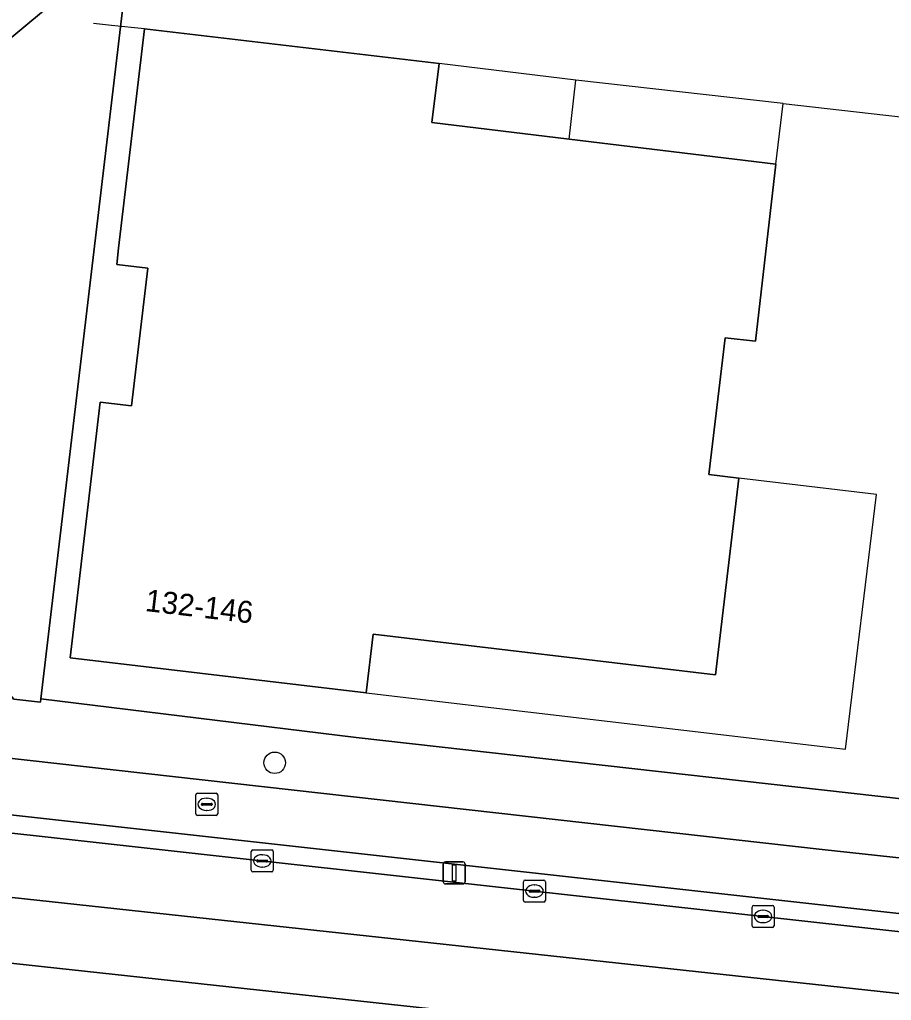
# Model space of a CAD drawing. Extents: x 162026 to 163502, y 387295 to 388169.
# Drawn here: x 162136.06 to 162175.67, y 387430.9 to 387475.47 of the extents above; entities that cross this region are included whole.
import ezdxf

# ---------------------------------------------------------------- set-up
doc = ezdxf.new("R2010")
doc.units = 0
for name, color, linetype in [('IMGEO_Boom', 7, 'Continuous'), ('IMGEO_Erf', 7, 'Continuous'), ('IMGEO_Fietspad_gesloten', 7, 'Continuous'), ('IMGEO_Groenvoorziening', 7, 'Continuous'), ('IMGEO_Hek', 7, 'Continuous'), ('IMGEO_Kolk', 7, 'Continuous'), ('IMGEO_Lichtmast', 7, 'Continuous'), ('IMGEO_Muur', 7, 'Continuous'), ('IMGEO_Pand', 7, 'Continuous'), ('IMGEO_Pand_nummerreeks', 7, 'Continuous'), ('IMGEO_Pand_overbouw', 7, 'Continuous'), ('IMGEO_Rijbaan_lokaal_gesloten', 7, 'Continuous'), ('IMGEO_Rioolput', 7, 'Continuous'), ('IMGEO_Verkeerseiland_open', 7, 'Continuous'), ('IMGEO_Voetpad_open', 7, 'Continuous')]:
    doc.layers.add(name, color=color, linetype=linetype)

msp = doc.modelspace()

# ---------------------------------------------------------------- linework, layer by layer
at = {"layer": 'IMGEO_Boom'}
msp.add_circle((162147.647, 387441.695), 0.489, dxfattribs=at)
at = {"layer": 'IMGEO_Erf'}
msp.add_lwpolyline([(162147.742, 387555.548), (162145.724, 387537.461), (162159.542, 387535.905), (162159.576, 387536.203), (162159.945, 387539.485), (162162.723, 387539.173), (162163.484, 387545.937), (162164.264, 387552.876), (162169.212, 387552.32), (162174.18, 387551.761), (162173.4, 387544.822), (162172.62, 387537.883), (162166.576, 387538.562), (162166.231, 387535.499), (162165.861, 387532.205), (162159.21, 387532.953), (162156.962, 387513.308), (162144.121, 387514.728), (162139.742, 387478.052), (162139.567, 387476.568), (162140.792, 387476.423), (162137.012, 387444.595), (162151.356, 387442.837), (162183.812, 387439.198)], dxfattribs=at)
msp.add_lwpolyline([(162155.126, 387473.467), (162154.785, 387470.797), (162161.034, 387470.036), (162170.425, 387468.895), (162169.494, 387460.851), (162168.114, 387461.011), (162167.382, 387454.793), (162168.743, 387454.634), (162167.678, 387445.688), (162152.124, 387447.543), (162151.803, 387444.868), (162138.346, 387446.458), (162139.72, 387458.079), (162141.141, 387457.912), (162141.877, 387464.169), (162140.466, 387464.336), (162140.554, 387465.081), (162141.733, 387475.056)], close=True, dxfattribs=at)
at = {"layer": 'IMGEO_Fietspad_gesloten'}
for points in [[(162197.751, 387435.824), (162194.116, 387435.97), (162188.258, 387436.351), (162187.055, 387436.451), (162185.523, 387436.555), (162179.508, 387436.995), (162172.524, 387437.752), (162102.95, 387445.564)], [(162098.738, 387443.599), (162099.123, 387443.677), (162100.125, 387443.584), (162100.105, 387443.368), (162114.071, 387441.73), (162182.412, 387434.134), (162182.426, 387434.32), (162183.642, 387434.22), (162200.438, 387433.156), (162206.924, 387432.438), (162210.629, 387432.019), (162214.769, 387431.3)]]:
    msp.add_lwpolyline(points, dxfattribs=at)
at = {"layer": 'IMGEO_Groenvoorziening'}
msp.add_lwpolyline([(162128.773, 387468.927), (162139.742, 387478.052), (162144.121, 387514.728), (162156.962, 387513.308), (162159.21, 387532.953), (162159.542, 387535.905), (162145.724, 387537.461), (162147.742, 387555.548)], dxfattribs=at)
msp.add_lwpolyline([(162140.792, 387476.423), (162139.567, 387476.568), (162139.742, 387478.052), (162128.773, 387468.927), (162129.558, 387468.012), (162130.243, 387467.019), (162130.82, 387465.96), (162131.284, 387464.846), (162131.628, 387463.69), (162131.85, 387462.505), (162131.946, 387461.303), (162131.917, 387460.097), (162131.761, 387458.901), (162131.482, 387457.727), (162131.081, 387456.59), (162130.564, 387455.5), (162129.935, 387454.471), (162129.155, 387453.451), (162128.563, 387452.834), (162129.85, 387451.383), (162131.335, 387449.709), (162135.788, 387444.582), (162137.008, 387444.444), (162137.012, 387444.595)], close=True, dxfattribs=at)
at = {"layer": 'IMGEO_Hek'}
for points in [[(162170.754, 387471.655), (162161.327, 387472.723)], [(162170.425, 387468.895), (162170.754, 387471.655)]]:
    msp.add_lwpolyline(points, dxfattribs=at)
at = {"layer": 'IMGEO_Kolk'}
for p, q in [((162146.583, 387436.808), (162146.583, 387437.66)), ((162146.658, 387437.734), (162147.51, 387437.734)), ((162147.584, 387437.66), (162147.584, 387436.808)), ((162146.842, 387437.228), (162146.842, 387437.24)), ((162147.28, 387437.191), (162146.882, 387437.191)), ((162146.885, 387437.277), (162147.283, 387437.277)), ((162147.071, 387437.514), (162147.096, 387437.514)), ((162147.326, 387437.24), (162147.326, 387437.228)), ((162147.51, 387436.734), (162146.658, 387436.734)), ((162147.094, 387436.954), (162147.069, 387436.954)), ((162158.951, 387435.437), (162158.951, 387436.289)), ((162159.026, 387436.363), (162159.878, 387436.363)), ((162159.952, 387436.289), (162159.952, 387435.437)), ((162159.21, 387435.857), (162159.21, 387435.869)), ((162159.648, 387435.82), (162159.25, 387435.82)), ((162159.253, 387435.906), (162159.651, 387435.906)), ((162159.439, 387436.143), (162159.464, 387436.143)), ((162159.694, 387435.869), (162159.694, 387435.857)), ((162159.878, 387435.363), (162159.026, 387435.363)), ((162159.462, 387435.583), (162159.437, 387435.583)), ((162169.34, 387434.286), (162169.34, 387435.138)), ((162169.415, 387435.212), (162170.267, 387435.212)), ((162169.828, 387434.992), (162169.853, 387434.992)), ((162170.341, 387435.138), (162170.341, 387434.286)), ((162169.599, 387434.706), (162169.599, 387434.718)), ((162170.037, 387434.669), (162169.639, 387434.669)), ((162169.642, 387434.755), (162170.04, 387434.755)), ((162170.083, 387434.718), (162170.083, 387434.706)), ((162170.267, 387434.212), (162169.415, 387434.212)), ((162169.851, 387434.432), (162169.826, 387434.432))]:
    msp.add_line(p, q, dxfattribs=at)
for points in [[(162146.583, 387436.808), (162146.583, 387437.66)], [(162146.658, 387437.734), (162147.51, 387437.734)], [(162147.584, 387437.66), (162147.584, 387436.808)], [(162147.51, 387436.734), (162146.658, 387436.734)], [(162158.951, 387435.437), (162158.951, 387436.289)], [(162159.026, 387436.363), (162159.878, 387436.363)], [(162159.952, 387436.289), (162159.952, 387435.437)], [(162159.878, 387435.363), (162159.026, 387435.363)], [(162169.34, 387434.286), (162169.34, 387435.138)], [(162169.415, 387435.212), (162170.267, 387435.212)], [(162170.341, 387435.138), (162170.341, 387434.286)], [(162170.267, 387434.212), (162169.415, 387434.212)]]:
    msp.add_lwpolyline(points, dxfattribs=at)
for centre, radius, start, end in [((162146.66, 387437.658), 0.0765, 91.552, 178.448), ((162146.66, 387437.658), 0.0765, 91.552, 178.448), ((162147.508, 387437.658), 0.0765, 1.552, 88.448), ((162147.508, 387437.658), 0.0765, 1.552, 88.448), ((162146.882, 387437.237), 0.0403, 85.8775, 175.7526), ((162146.879, 387437.227), 0.0366, 178.938, 274.7102), ((162147.283, 387437.234), 0.043, 264.8664, 352.4533), ((162147.287, 387437.239), 0.0386, 1.7309, 96.639), ((162146.66, 387436.81), 0.0765, 181.552, 268.448), ((162146.66, 387436.81), 0.0765, 181.552, 268.448), ((162147.508, 387436.81), 0.0765, 271.552, 358.448), ((162147.508, 387436.81), 0.0765, 271.552, 358.448), ((162159.028, 387436.287), 0.0765, 91.552, 178.448), ((162159.028, 387436.287), 0.0765, 91.552, 178.448), ((162159.876, 387436.287), 0.0765, 1.552, 88.448), ((162159.876, 387436.287), 0.0765, 1.552, 88.448), ((162159.25, 387435.866), 0.0403, 85.8775, 175.7526), ((162159.247, 387435.856), 0.0366, 178.938, 274.7102), ((162159.651, 387435.863), 0.043, 264.8664, 352.4533), ((162159.655, 387435.868), 0.0386, 1.7309, 96.639), ((162159.028, 387435.439), 0.0765, 181.552, 268.448), ((162159.028, 387435.439), 0.0765, 181.552, 268.448), ((162159.876, 387435.439), 0.0765, 271.552, 358.448), ((162159.876, 387435.439), 0.0765, 271.552, 358.448), ((162169.417, 387435.136), 0.0765, 91.552, 178.448), ((162169.417, 387435.136), 0.0765, 91.552, 178.448), ((162170.265, 387435.136), 0.0765, 1.552, 88.448), ((162170.265, 387435.136), 0.0765, 1.552, 88.448), ((162169.639, 387434.715), 0.0403, 85.8775, 175.7526), ((162169.636, 387434.705), 0.0366, 178.938, 274.7102), ((162170.04, 387434.712), 0.043, 264.8664, 352.4533), ((162170.044, 387434.717), 0.0386, 1.7309, 96.639), ((162169.417, 387434.288), 0.0765, 181.552, 268.448), ((162169.417, 387434.288), 0.0765, 181.552, 268.448), ((162170.265, 387434.288), 0.0765, 271.552, 358.448), ((162170.265, 387434.288), 0.0765, 271.552, 358.448)]:
    msp.add_arc(centre, radius, start, end, dxfattribs=at)
for centre, major_axis, ratio, start_param, end_param in [((162147.07, 387437.234), (-0.387, 0.002), 0.722429, 4.712389, 7.853982), ((162147.095, 387437.234), (-0.39, 0.002), 0.717154, 1.570796, 4.712389), ((162159.438, 387435.863), (-0.387, 0.002), 0.722429, 4.712389, 7.853982), ((162159.463, 387435.863), (-0.39, 0.002), 0.717154, 1.570796, 4.712389), ((162169.827, 387434.712), (-0.387, 0.002), 0.722429, 4.712389, 7.853982), ((162169.852, 387434.712), (-0.39, 0.002), 0.717154, 1.570796, 4.712389)]:
    msp.add_ellipse(centre, major_axis=major_axis, ratio=ratio, start_param=start_param, end_param=end_param, dxfattribs=at)
at = {"layer": 'IMGEO_Lichtmast'}
for p, q in [((162155.408, 387437.189), (162156.198, 387437.189)), ((162156.198, 387437.189), (162155.408, 387437.189)), ((162155.308, 387436.289), (162155.308, 387437.089)), ((162155.308, 387437.089), (162155.308, 387436.289)), ((162156.298, 387437.089), (162156.298, 387436.289)), ((162156.298, 387436.289), (162156.298, 387437.089)), ((162156.198, 387436.189), (162155.408, 387436.189)), ((162155.408, 387436.189), (162156.198, 387436.189))]:
    msp.add_line(p, q, dxfattribs=at)
msp.add_lwpolyline([(162155.728, 387437.064), (162155.878, 387437.064), (162155.878, 387436.314), (162155.728, 387436.314), (162155.728, 387437.064)], dxfattribs=at)
for centre, start, end in [((162155.408, 387437.089), 90, 180), ((162155.408, 387437.089), 90, 180), ((162156.198, 387437.089), 0, 90), ((162156.198, 387437.089), 360, 90), ((162155.408, 387436.289), 180, 270), ((162155.408, 387436.289), 180, 270), ((162156.198, 387436.289), 270, 0), ((162156.198, 387436.289), 270, 0)]:
    msp.add_arc(centre, 0.1, start, end, dxfattribs=at)
at = {"layer": 'IMGEO_Muur'}
for points in [[(162140.227, 387475.205), (162139.415, 387475.286)], [(162141.733, 387475.056), (162140.227, 387475.205)], [(162170.754, 387471.655), (162189.03, 387469.585)]]:
    msp.add_lwpolyline(points, dxfattribs=at)
at = {"layer": 'IMGEO_Pand'}
msp.add_lwpolyline([(162138.346, 387446.458), (162151.803, 387444.868), (162152.124, 387447.543), (162167.678, 387445.688), (162168.743, 387454.634), (162167.382, 387454.793), (162168.114, 387461.011), (162169.494, 387460.851), (162170.425, 387468.895), (162161.034, 387470.036), (162154.785, 387470.797), (162155.126, 387473.467), (162141.733, 387475.056), (162140.554, 387465.081), (162140.466, 387464.336), (162141.877, 387464.169), (162141.141, 387457.912), (162139.72, 387458.079)], close=True, dxfattribs=at)
at = {"layer": 'IMGEO_Pand_overbouw'}
for points in [[(162155.126, 387473.467), (162154.785, 387470.797), (162161.034, 387470.036), (162161.327, 387472.723)], [(162151.803, 387444.868), (162173.588, 387442.311), (162174.998, 387453.89), (162168.743, 387454.634), (162167.678, 387445.688), (162152.124, 387447.543)]]:
    msp.add_lwpolyline(points, close=True, dxfattribs=at)
at = {"layer": 'IMGEO_Rijbaan_lokaal_gesloten'}
for points in [[(162210.565, 387430.071), (162206.617, 387430.521), (162201.414, 387431.138), (162183.608, 387433.186), (162116.314, 387440.645), (162098.953, 387442.66), (162098.932, 387442.459), (162098.611, 387439.619), (162102.254, 387439.258), (162114.714, 387437.842), (162183.549, 387430.393), (162220.386, 387426.232), (162277.847, 387419.821), (162298.401, 387417.501)], [(162298.401, 387417.501), (162277.847, 387419.821), (162220.386, 387426.232), (162183.549, 387430.393), (162114.714, 387437.842)], [(162175.009, 387428.07), (162171.793, 387428.67), (162111.502, 387435.204), (162101.89, 387436.231), (162098.279, 387436.685)], [(162111.502, 387435.204), (162171.793, 387428.67), (162175.009, 387428.07), (162179.938, 387427.529), (162180.481, 387427.447), (162182.204, 387427.695), (162198.842, 387425.939), (162201.988, 387425.577), (162205.981, 387425.06), (162206.042, 387425.054), (162210.004, 387424.649), (162281.393, 387416.628), (162286.334, 387415.81), (162323.247, 387408.629), (162323.614, 387413.252), (162313.176, 387416.238)]]:
    msp.add_lwpolyline(points, dxfattribs=at)
at = {"layer": 'IMGEO_Rioolput'}
for p, q in [((162144.06, 387439.381), (162144.06, 387440.233)), ((162144.135, 387440.307), (162144.987, 387440.307)), ((162145.061, 387440.233), (162145.061, 387439.381)), ((162144.319, 387439.801), (162144.319, 387439.813)), ((162144.362, 387439.85), (162144.76, 387439.85)), ((162144.548, 387440.087), (162144.573, 387440.087)), ((162144.803, 387439.813), (162144.803, 387439.801)), ((162144.757, 387439.764), (162144.359, 387439.764)), ((162144.571, 387439.527), (162144.546, 387439.527)), ((162144.987, 387439.307), (162144.135, 387439.307))]:
    msp.add_line(p, q, dxfattribs=at)
for points in [[(162144.06, 387439.381), (162144.06, 387440.233)], [(162144.135, 387440.307), (162144.987, 387440.307)], [(162145.061, 387440.233), (162145.061, 387439.381)], [(162144.987, 387439.307), (162144.135, 387439.307)]]:
    msp.add_lwpolyline(points, dxfattribs=at)
for centre, radius, start, end in [((162144.137, 387440.231), 0.0765, 91.552, 178.448), ((162144.137, 387440.231), 0.0765, 91.552, 178.448), ((162144.985, 387440.231), 0.0765, 1.552, 88.448), ((162144.985, 387440.231), 0.0765, 1.552, 88.448), ((162144.359, 387439.81), 0.0403, 85.8775, 175.7526), ((162144.356, 387439.8), 0.0366, 178.938, 274.7102), ((162144.76, 387439.807), 0.043, 264.8664, 352.4533), ((162144.764, 387439.812), 0.0386, 1.7309, 96.639), ((162144.137, 387439.383), 0.0765, 181.552, 268.448), ((162144.137, 387439.383), 0.0765, 181.552, 268.448), ((162144.985, 387439.383), 0.0765, 271.552, 358.448), ((162144.985, 387439.383), 0.0765, 271.552, 358.448)]:
    msp.add_arc(centre, radius, start, end, dxfattribs=at)
for centre, major_axis, ratio, start_param, end_param in [((162144.547, 387439.807), (-0.387, 0.002), 0.722429, 4.712389, 7.853982), ((162144.572, 387439.807), (-0.39, 0.002), 0.717154, 1.570796, 4.712389)]:
    msp.add_ellipse(centre, major_axis=major_axis, ratio=ratio, start_param=start_param, end_param=end_param, dxfattribs=at)
at = {"layer": 'IMGEO_Verkeerseiland_open'}
for points in [[(162183.642, 387434.22), (162182.426, 387434.32), (162182.412, 387434.134), (162114.071, 387441.73), (162100.105, 387443.368), (162100.125, 387443.584), (162099.123, 387443.677), (162098.738, 387443.599)], [(162098.953, 387442.66), (162116.314, 387440.645), (162183.608, 387433.186)]]:
    msp.add_lwpolyline(points, dxfattribs=at)
at = {"layer": 'IMGEO_Voetpad_open'}
for points in [[(162151.356, 387442.837), (162137.012, 387444.595), (162137.008, 387444.444), (162135.788, 387444.582), (162121.869, 387446.155), (162121.931, 387446.702), (162116.356, 387447.344), (162116.291, 387446.786), (162115.359, 387446.891)], [(162102.95, 387445.564), (162172.524, 387437.752), (162179.508, 387436.995), (162185.523, 387436.555), (162187.055, 387436.451), (162188.258, 387436.351)], [(162183.812, 387439.198), (162151.356, 387442.837)]]:
    msp.add_lwpolyline(points, dxfattribs=at)

# ---------------------------------------------------------------- texts
at = {"layer": 'IMGEO_Pand_nummerreeks'}
msp.add_text('132-146', height=1, rotation=353.2598, dxfattribs=at).set_placement((162141.729, 387448.596))

doc.saveas('drawing.dxf')
